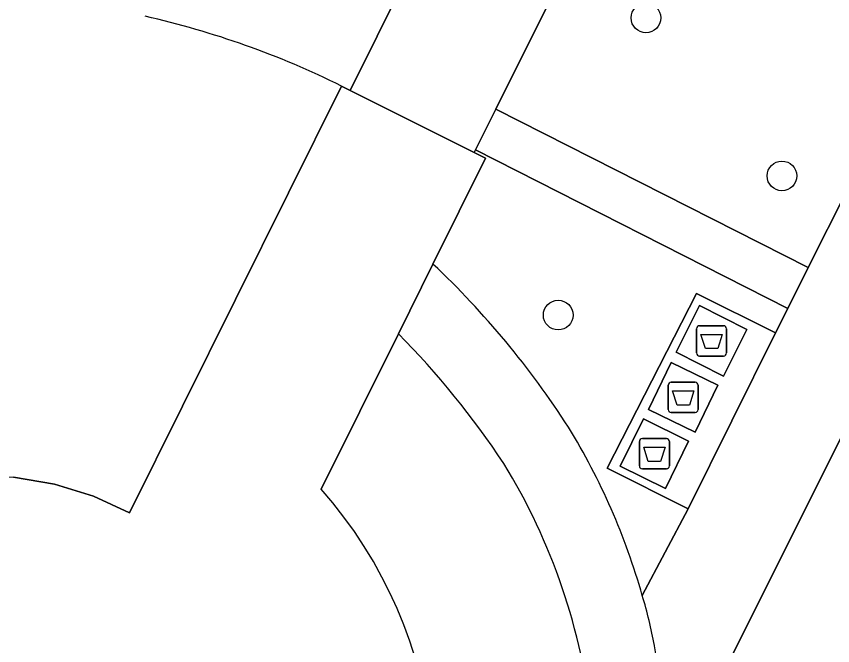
# Model space of a CAD drawing. Extents: x 161087 to 161926, y 382572 to 383873.
# Drawn here: x 161780.79 to 161807.7, y 383134.21 to 383154.95 of the extents above; entities that cross this region are included whole.
import ezdxf

# ---------------------------------------------------------------- set-up
doc = ezdxf.new("R2010")
doc.units = 0
for name, color, linetype in [('IMGEO_Afval_apart_plaats', 7, 'Continuous'), ('IMGEO_Boom', 7, 'Continuous'), ('IMGEO_Groenvoorziening', 7, 'Continuous'), ('IMGEO_Pand', 7, 'Continuous'), ('IMGEO_Parkeervlak_open', 7, 'Continuous'), ('IMGEO_Rijbaan_lokaal_open', 7, 'Continuous'), ('IMGEO_Voetpad_gesloten', 7, 'Continuous'), ('IMGEO_Voetpad_open', 7, 'Continuous')]:
    doc.layers.add(name, color=color, linetype=linetype)

msp = doc.modelspace()

# ---------------------------------------------------------------- linework, layer by layer
at = {"layer": 'IMGEO_Afval_apart_plaats'}
for p, q in [((161803.211, 383143.855), (161803.211, 383144.655)), ((161803.211, 383144.655), (161803.211, 383143.855)), ((161803.311, 383144.755), (161804.101, 383144.755)), ((161804.101, 383144.755), (161803.311, 383144.755)), ((161804.201, 383144.655), (161804.201, 383143.855)), ((161804.201, 383143.855), (161804.201, 383144.655)), ((161804.101, 383143.755), (161803.311, 383143.755)), ((161803.311, 383143.755), (161804.101, 383143.755)), ((161802.277, 383141.993), (161802.277, 383142.793)), ((161802.277, 383142.793), (161802.277, 383141.993)), ((161802.377, 383142.893), (161803.167, 383142.893)), ((161803.167, 383142.893), (161802.377, 383142.893)), ((161803.267, 383142.793), (161803.267, 383141.993)), ((161803.267, 383141.993), (161803.267, 383142.793)), ((161803.167, 383141.893), (161802.377, 383141.893)), ((161802.377, 383141.893), (161803.167, 383141.893)), ((161801.428, 383141.037), (161802.218, 383141.037)), ((161802.218, 383141.037), (161801.428, 383141.037)), ((161801.328, 383140.137), (161801.328, 383140.937)), ((161801.328, 383140.937), (161801.328, 383140.137)), ((161802.318, 383140.937), (161802.318, 383140.137)), ((161802.318, 383140.137), (161802.318, 383140.937)), ((161802.218, 383140.037), (161801.428, 383140.037)), ((161801.428, 383140.037), (161802.218, 383140.037))]:
    msp.add_line(p, q, dxfattribs=at)
for points in [[(161803.354, 383144.469), (161804.058, 383144.469), (161803.909, 383143.999), (161803.503, 383143.999), (161803.354, 383144.469)], [(161802.42, 383142.607), (161803.124, 383142.607), (161802.975, 383142.137), (161802.569, 383142.137), (161802.42, 383142.607)], [(161801.471, 383140.751), (161802.175, 383140.751), (161802.026, 383140.281), (161801.62, 383140.281), (161801.471, 383140.751)]]:
    msp.add_lwpolyline(points, dxfattribs=at)
for centre, start, end in [((161803.311, 383144.655), 90, 180), ((161803.311, 383144.655), 90, 180), ((161804.101, 383144.655), 0, 90), ((161804.101, 383144.655), 360, 90), ((161803.311, 383143.855), 180, 270), ((161803.311, 383143.855), 180, 270), ((161804.101, 383143.855), 270, 0), ((161804.101, 383143.855), 270, 0), ((161802.377, 383142.793), 90, 180), ((161802.377, 383142.793), 90, 180), ((161803.167, 383142.793), 0, 90), ((161803.167, 383142.793), 360, 90), ((161802.377, 383141.993), 180, 270), ((161802.377, 383141.993), 180, 270), ((161803.167, 383141.993), 270, 0), ((161803.167, 383141.993), 270, 0), ((161801.428, 383140.937), 90, 180), ((161801.428, 383140.937), 90, 180), ((161802.218, 383140.937), 0, 90), ((161802.218, 383140.937), 360, 90), ((161801.428, 383140.137), 180, 270), ((161801.428, 383140.137), 180, 270), ((161802.218, 383140.137), 270, 0), ((161802.218, 383140.137), 270, 0)]:
    msp.add_arc(centre, 0.1, start, end, dxfattribs=at)
at = {"layer": 'IMGEO_Boom'}
for centre in [(161801.546, 383154.896), (161806.029, 383149.69), (161798.651, 383145.104)]:
    msp.add_circle(centre, 0.489, dxfattribs=at)
at = {"layer": 'IMGEO_Groenvoorziening'}
msp.add_lwpolyline([(161800.63, 383159.968), (161796.594, 383151.887), (161806.892, 383146.667), (161810.752, 383154.322), (161805.959, 383156.999)], close=True, dxfattribs=at)
for points in [[(161809.835, 383137.069), (161814.981, 383143.88), (161816.826, 383146.322), (161819.596, 383149.467), (161814.511, 383151.822), (161814.661, 383152.273), (161813.778, 383152.795), (161811.923, 383148.963), (161802.332, 383129.783)], [(161801.424, 383135.86), (161802.935, 383138.723), (161800.269, 383140.057), (161803.207, 383145.814), (161805.817, 383144.52), (161806.22, 383145.325), (161795.925, 383150.554), (161795.88, 383150.464), (161796.258, 383150.275), (161794.522, 383146.785)]]:
    msp.add_lwpolyline(points, dxfattribs=at)
for centre, radius, start, end in [((161774.735, 383125.797), 28.845, 32.764, 46.6876), ((161780.021, 383129.779), 22.25, 15.8599, 31.5061)]:
    msp.add_arc(centre, radius, start, end, dxfattribs=at)
at = {"layer": 'IMGEO_Pand'}
for points in [[(161767.721, 383152.646), (161765.54, 383151.378), (161774.21, 383138.269), (161775.063, 383138.747), (161776.294, 383139.263), (161777.274, 383139.548), (161778.63, 383139.774), (161779.665, 383139.823), (161780.698, 383139.767), (161782.045, 383139.535), (161783.327, 383139.133), (161784.514, 383138.584), (161791.511, 383152.649)], [(161790.836, 383139.371), (161793.381, 383144.489), (161794.522, 383146.785), (161796.258, 383150.275), (161795.88, 383150.464), (161791.793, 383152.508), (161791.511, 383152.649), (161784.514, 383138.584), (161783.327, 383139.133), (161782.045, 383139.535), (161780.698, 383139.767)]]:
    msp.add_lwpolyline(points, dxfattribs=at)
for centre, radius, start, end in [((161778.644, 383126.677), 28.985, 63.645, 77.2594), ((161779.639, 383129.482), 14.939, 330.3211, 41.4504)]:
    msp.add_arc(centre, radius, start, end, dxfattribs=at)
at = {"layer": 'IMGEO_Parkeervlak_open'}
msp.add_lwpolyline([(161791.511, 383152.649), (161791.793, 383152.508), (161793.569, 383156.099)], dxfattribs=at)
msp.add_arc((161778.644, 383126.677), 28.985, 63.645, 77.2594, dxfattribs=at)
at = {"layer": 'IMGEO_Rijbaan_lokaal_open'}
msp.add_lwpolyline([(161796.589, 383162.184), (161793.569, 383156.099), (161791.793, 383152.508), (161795.88, 383150.464), (161795.925, 383150.554), (161796.594, 383151.887), (161800.63, 383159.968)], close=True, dxfattribs=at)
at = {"layer": 'IMGEO_Voetpad_gesloten'}
for points in [[(161804.876, 383144.629), (161803.311, 383145.418), (161802.536, 383143.881), (161804.101, 383143.092)], [(161803.916, 383142.793), (161802.38, 383143.539), (161801.629, 383141.994), (161803.165, 383141.248)], [(161802.952, 383140.944), (161801.46, 383141.681), (161800.693, 383140.129), (161802.185, 383139.392)]]:
    msp.add_lwpolyline(points, close=True, dxfattribs=at)
at = {"layer": 'IMGEO_Voetpad_open'}
for points in [[(161813.778, 383152.795), (161813.409, 383152.981), (161810.752, 383154.322), (161806.892, 383146.667), (161806.22, 383145.325), (161805.817, 383144.52), (161802.935, 383138.723), (161801.424, 383135.86)], [(161802.332, 383129.783), (161811.923, 383148.963), (161813.778, 383152.795)], [(161794.522, 383146.785), (161793.381, 383144.489)], [(161793.381, 383144.489), (161790.836, 383139.371)]]:
    msp.add_lwpolyline(points, dxfattribs=at)
for points in [[(161795.925, 383150.554), (161806.22, 383145.325), (161806.892, 383146.667), (161796.594, 383151.887)], [(161802.935, 383138.723), (161805.817, 383144.52), (161803.207, 383145.814), (161800.269, 383140.057)], [(161804.101, 383143.092), (161802.536, 383143.881), (161803.311, 383145.418), (161804.876, 383144.629)], [(161803.165, 383141.248), (161801.629, 383141.994), (161802.38, 383143.539), (161803.916, 383142.793)], [(161802.185, 383139.392), (161800.693, 383140.129), (161801.46, 383141.681), (161802.952, 383140.944)]]:
    msp.add_lwpolyline(points, close=True, dxfattribs=at)
for centre, radius, start, end in [((161774.735, 383125.797), 28.845, 32.764, 46.6876), ((161773.32, 383124.617), 28.237, 33.5304, 44.7279), ((161773.32, 383124.617), 28.237, 33.5304, 44.7279), ((161780.021, 383129.779), 22.25, 15.8599, 31.5061), ((161779.463, 383129.538), 20.411, 6.0694, 31.5414), ((161779.463, 383129.538), 20.411, 6.0694, 31.5414), ((161779.639, 383129.482), 14.939, 330.3211, 41.4504), ((161788.349, 383131.84), 13.679, 9.9821, 17.0908), ((161788.349, 383131.84), 13.679, 9.9821, 17.0908), ((161773.459, 383128.694), 28.894, 2.1591, 11.0068), ((161773.459, 383128.694), 28.894, 2.1591, 11.0068)]:
    msp.add_arc(centre, radius, start, end, dxfattribs=at)

doc.saveas('drawing.dxf')
